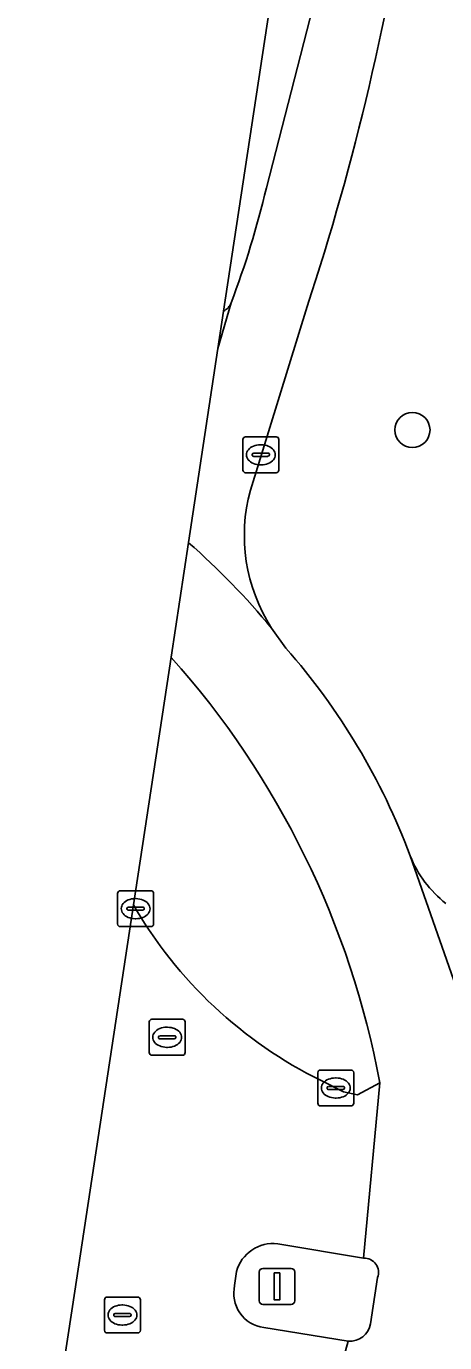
# Model space of a CAD drawing. Extents: x 163683 to 164494, y 382709 to 383872.
# Drawn here: x 163711.06 to 163722.71, y 382963.93 to 383000.57 of the extents above; entities that cross this region are included whole.
import ezdxf

# ---------------------------------------------------------------- set-up
doc = ezdxf.new("R2010")
doc.units = 0
for name, color, linetype in [('IMGEO_Boom', 7, 'Continuous'), ('IMGEO_Fietspad_gesloten', 7, 'Continuous'), ('IMGEO_Fietspad_open', 7, 'Continuous'), ('IMGEO_Kolk', 7, 'Continuous'), ('IMGEO_Lichtmast', 7, 'Continuous'), ('IMGEO_Rijbaan_lokaal_gesloten', 7, 'Continuous'), ('IMGEO_Rioolput', 7, 'Continuous'), ('IMGEO_Verkeerseiland_gesloten', 7, 'Continuous'), ('IMGEO_Voetpad_open', 7, 'Continuous')]:
    doc.layers.add(name, color=color, linetype=linetype)

msp = doc.modelspace()

# ---------------------------------------------------------------- linework, layer by layer
at = {"layer": 'IMGEO_Boom'}
msp.add_circle((163721.812, 382989.333), 0.489, dxfattribs=at)
at = {"layer": 'IMGEO_Fietspad_gesloten'}
for points in [[(163715.572, 382986.197), (163715.088, 382983.012)], [(163718.285, 382983.257), (163717.885, 382983.818)], [(163721.75, 382977.475), (163723.018, 382973.853), (163723.555, 382970.616)], [(163723.613, 382970.246), (163723.555, 382970.616), (163723.018, 382973.853), (163721.75, 382977.475)], [(163720.9, 382971.161), (163720.45, 382966.28)], [(163720.841, 382965.738), (163720.643, 382964.455)], [(163720.023, 382963.972), (163718.601, 382958.818), (163718.542, 382958.606), (163718.201, 382957.872)]]:
    msp.add_lwpolyline(points, dxfattribs=at)
for centre, radius, start, end in [((163702.625, 382971.364), 19.689, 48.8709, 48.8822), ((163702.406, 382971.08), 20.046, 39.4519, 48.9342), ((163699.137, 382967.981), 21.917, 43.2721, 43.3003), ((163696.796, 382966.69), 24.515, 10.5076, 41.7171), ((163704.408, 382971.011), 18.508, 20.4407, 41.4256), ((163724.678, 382978.644), 3.152, 201.7589, 232.1611), ((163720.468, 382965.881), 0.399, 338.9675, 92.6461), ((163720.078, 382964.541), 0.572, 264.5089, 351.3306)]:
    msp.add_arc(centre, radius, start, end, dxfattribs=at)
at = {"layer": 'IMGEO_Fietspad_open'}
for points in [[(163721.785, 383005.149), (163721.846, 383005.553), (163720.25, 383005.831), (163717.744, 382996.073)], [(163716.759, 382992.868), (163716.394, 382991.603), (163715.572, 382986.197)], [(163717.296, 382987.654), (163718.881, 382992.768)]]:
    msp.add_lwpolyline(points, dxfattribs=at)
for centre, radius, start, end in [((163649.759, 383015.512), 72.767, 341.78674, 351.81271), ((163692.868, 383001.964), 25.564, 339.156, 346.6763), ((163721.913, 382986.4), 4.784, 164.8006, 212.6581), ((163702.625, 382971.364), 19.689, 48.8709, 48.8822), ((163702.406, 382971.08), 20.046, 39.4519, 48.9342)]:
    msp.add_arc(centre, radius, start, end, dxfattribs=at)
at = {"layer": 'IMGEO_Kolk'}
for p, q in [((163717.089, 382988.216), (163717.089, 382989.068)), ((163717.164, 382989.142), (163718.016, 382989.142)), ((163717.577, 382988.922), (163717.602, 382988.922)), ((163718.09, 382989.068), (163718.09, 382988.216)), ((163717.348, 382988.636), (163717.348, 382988.648)), ((163717.786, 382988.599), (163717.388, 382988.599)), ((163717.391, 382988.685), (163717.789, 382988.685)), ((163717.832, 382988.648), (163717.832, 382988.636)), ((163718.016, 382988.142), (163717.164, 382988.142)), ((163717.6, 382988.362), (163717.575, 382988.362)), ((163713.6, 382975.581), (163713.6, 382976.433)), ((163713.675, 382976.507), (163714.527, 382976.507)), ((163714.601, 382976.433), (163714.601, 382975.581)), ((163713.902, 382976.05), (163714.3, 382976.05)), ((163714.088, 382976.287), (163714.113, 382976.287)), ((163713.859, 382976.001), (163713.859, 382976.013)), ((163714.297, 382975.964), (163713.899, 382975.964)), ((163714.111, 382975.727), (163714.086, 382975.727)), ((163714.343, 382976.013), (163714.343, 382976.001)), ((163714.527, 382975.507), (163713.675, 382975.507)), ((163719.176, 382970.59), (163719.176, 382971.442)), ((163719.251, 382971.516), (163720.103, 382971.516)), ((163719.664, 382971.296), (163719.689, 382971.296)), ((163720.177, 382971.442), (163720.177, 382970.59)), ((163719.435, 382971.01), (163719.435, 382971.022)), ((163719.873, 382970.973), (163719.475, 382970.973)), ((163719.478, 382971.059), (163719.876, 382971.059)), ((163719.919, 382971.022), (163719.919, 382971.01)), ((163719.687, 382970.736), (163719.662, 382970.736)), ((163720.103, 382970.516), (163719.251, 382970.516))]:
    msp.add_line(p, q, dxfattribs=at)
for points in [[(163717.089, 382988.216), (163717.089, 382989.068)], [(163717.164, 382989.142), (163718.016, 382989.142)], [(163718.09, 382989.068), (163718.09, 382988.216)], [(163718.016, 382988.142), (163717.164, 382988.142)], [(163713.6, 382975.581), (163713.6, 382976.433)], [(163713.675, 382976.507), (163714.527, 382976.507)], [(163714.601, 382976.433), (163714.601, 382975.581)], [(163714.527, 382975.507), (163713.675, 382975.507)], [(163719.176, 382970.59), (163719.176, 382971.442)], [(163719.251, 382971.516), (163720.103, 382971.516)], [(163720.177, 382971.442), (163720.177, 382970.59)], [(163720.103, 382970.516), (163719.251, 382970.516)]]:
    msp.add_lwpolyline(points, dxfattribs=at)
for centre, radius, start, end in [((163717.166, 382989.066), 0.0765, 91.552, 178.448), ((163717.166, 382989.066), 0.0765, 91.552, 178.448), ((163718.014, 382989.066), 0.0765, 1.552, 88.448), ((163718.014, 382989.066), 0.0765, 1.552, 88.448), ((163717.388, 382988.645), 0.0403, 85.8775, 175.7526), ((163717.385, 382988.635), 0.0366, 178.938, 274.7102), ((163717.789, 382988.642), 0.043, 264.8664, 352.4533), ((163717.793, 382988.647), 0.0386, 1.7309, 96.639), ((163717.166, 382988.218), 0.0765, 181.552, 268.448), ((163717.166, 382988.218), 0.0765, 181.552, 268.448), ((163718.014, 382988.218), 0.0765, 271.552, 358.448), ((163718.014, 382988.218), 0.0765, 271.552, 358.448), ((163713.677, 382976.431), 0.0765, 91.552, 178.448), ((163713.677, 382976.431), 0.0765, 91.552, 178.448), ((163714.525, 382976.431), 0.0765, 1.552, 88.448), ((163714.525, 382976.431), 0.0765, 1.552, 88.448), ((163713.899, 382976.01), 0.0403, 85.8775, 175.7526), ((163714.304, 382976.012), 0.0386, 1.7309, 96.639), ((163713.896, 382976), 0.0366, 178.938, 274.7102), ((163714.3, 382976.007), 0.043, 264.8664, 352.4533), ((163713.677, 382975.583), 0.0765, 181.552, 268.448), ((163713.677, 382975.583), 0.0765, 181.552, 268.448), ((163714.525, 382975.583), 0.0765, 271.552, 358.448), ((163714.525, 382975.583), 0.0765, 271.552, 358.448), ((163719.253, 382971.44), 0.0765, 91.552, 178.448), ((163719.253, 382971.44), 0.0765, 91.552, 178.448), ((163720.101, 382971.44), 0.0765, 1.552, 88.448), ((163720.101, 382971.44), 0.0765, 1.552, 88.448), ((163719.475, 382971.019), 0.0403, 85.8775, 175.7526), ((163719.472, 382971.009), 0.0366, 178.938, 274.7102), ((163719.876, 382971.016), 0.043, 264.8664, 352.4533), ((163719.88, 382971.021), 0.0386, 1.7309, 96.639), ((163719.253, 382970.592), 0.0765, 181.552, 268.448), ((163719.253, 382970.592), 0.0765, 181.552, 268.448), ((163720.101, 382970.592), 0.0765, 271.552, 358.448), ((163720.101, 382970.592), 0.0765, 271.552, 358.448)]:
    msp.add_arc(centre, radius, start, end, dxfattribs=at)
for centre, major_axis, ratio, start_param, end_param in [((163717.576, 382988.642), (-0.387, 0.002), 0.722429, 4.712389, 7.853982), ((163717.601, 382988.642), (-0.39, 0.002), 0.717154, 1.570796, 4.712389), ((163714.087, 382976.007), (-0.387, 0.002), 0.722429, 4.712389, 7.853982), ((163714.112, 382976.007), (-0.39, 0.002), 0.717154, 1.570796, 4.712389), ((163719.663, 382971.016), (-0.387, 0.002), 0.722429, 4.712389, 7.853982), ((163719.688, 382971.016), (-0.39, 0.002), 0.717154, 1.570796, 4.712389)]:
    msp.add_ellipse(centre, major_axis=major_axis, ratio=ratio, start_param=start_param, end_param=end_param, dxfattribs=at)
at = {"layer": 'IMGEO_Lichtmast'}
for p, q in [((163717.544, 382965.093), (163717.544, 382965.893)), ((163717.544, 382965.893), (163717.544, 382965.093)), ((163717.644, 382965.993), (163718.434, 382965.993)), ((163718.434, 382965.993), (163717.644, 382965.993)), ((163718.534, 382965.893), (163718.534, 382965.093)), ((163718.534, 382965.093), (163718.534, 382965.893)), ((163718.434, 382964.993), (163717.644, 382964.993)), ((163717.644, 382964.993), (163718.434, 382964.993))]:
    msp.add_line(p, q, dxfattribs=at)
msp.add_lwpolyline([(163717.964, 382965.868), (163718.114, 382965.868), (163718.114, 382965.118), (163717.964, 382965.118), (163717.964, 382965.868)], dxfattribs=at)
for centre, start, end in [((163717.644, 382965.893), 90, 180), ((163717.644, 382965.893), 90, 180), ((163718.434, 382965.893), 0, 90), ((163718.434, 382965.893), 360, 90), ((163717.644, 382965.093), 180, 270), ((163717.644, 382965.093), 180, 270), ((163718.434, 382965.093), 270, 0), ((163718.434, 382965.093), 270, 0)]:
    msp.add_arc(centre, 0.1, start, end, dxfattribs=at)
at = {"layer": 'IMGEO_Rijbaan_lokaal_gesloten'}
for points in [[(163714.039, 382976.117), (163712.338, 382964.937), (163711.056, 382956.507)], [(163718.058, 382966.679), (163720.45, 382966.28), (163720.9, 382971.161), (163720.284, 382970.824), (163719.895, 382970.906), (163719.268, 382971.223)], [(163716.859, 382965.519), (163716.908, 382965.903)], [(163718.601, 382958.818), (163720.023, 382963.972), (163717.669, 382964.346)]]:
    msp.add_lwpolyline(points, dxfattribs=at)
for centre, radius, start, end in [((163724.684, 382982.251), 12.286, 209.9544, 243.8445), ((163717.934, 382965.622), 1.064, 83.336, 164.6856), ((163717.796, 382965.3), 0.962, 166.8134, 262.4397)]:
    msp.add_arc(centre, radius, start, end, dxfattribs=at)
at = {"layer": 'IMGEO_Rioolput'}
for p, q in [((163714.479, 382972.001), (163714.479, 382972.853)), ((163714.554, 382972.927), (163715.406, 382972.927)), ((163715.48, 382972.853), (163715.48, 382972.001)), ((163714.738, 382972.421), (163714.738, 382972.433)), ((163715.176, 382972.384), (163714.778, 382972.384)), ((163714.781, 382972.47), (163715.179, 382972.47)), ((163714.967, 382972.707), (163714.992, 382972.707)), ((163715.222, 382972.433), (163715.222, 382972.421)), ((163714.99, 382972.147), (163714.965, 382972.147)), ((163715.406, 382971.927), (163714.554, 382971.927)), ((163713.233, 382964.27), (163713.233, 382965.122)), ((163713.308, 382965.196), (163714.16, 382965.196)), ((163714.234, 382965.122), (163714.234, 382964.27)), ((163713.492, 382964.69), (163713.492, 382964.702)), ((163713.535, 382964.739), (163713.933, 382964.739)), ((163713.721, 382964.976), (163713.746, 382964.976)), ((163713.976, 382964.702), (163713.976, 382964.69)), ((163713.93, 382964.653), (163713.532, 382964.653)), ((163713.744, 382964.416), (163713.719, 382964.416)), ((163714.16, 382964.196), (163713.308, 382964.196))]:
    msp.add_line(p, q, dxfattribs=at)
for points in [[(163714.479, 382972.001), (163714.479, 382972.853)], [(163714.554, 382972.927), (163715.406, 382972.927)], [(163715.48, 382972.853), (163715.48, 382972.001)], [(163715.406, 382971.927), (163714.554, 382971.927)], [(163713.233, 382964.27), (163713.233, 382965.122)], [(163713.308, 382965.196), (163714.16, 382965.196)], [(163714.234, 382965.122), (163714.234, 382964.27)], [(163714.16, 382964.196), (163713.308, 382964.196)]]:
    msp.add_lwpolyline(points, dxfattribs=at)
for centre, radius, start, end in [((163714.556, 382972.851), 0.0765, 91.552, 178.448), ((163714.556, 382972.851), 0.0765, 91.552, 178.448), ((163715.404, 382972.851), 0.0765, 1.552, 88.448), ((163715.404, 382972.851), 0.0765, 1.552, 88.448), ((163714.778, 382972.43), 0.0403, 85.8775, 175.7526), ((163714.775, 382972.42), 0.0366, 178.938, 274.7102), ((163715.179, 382972.427), 0.043, 264.8664, 352.4533), ((163715.183, 382972.432), 0.0386, 1.7309, 96.639), ((163714.556, 382972.003), 0.0765, 181.552, 268.448), ((163714.556, 382972.003), 0.0765, 181.552, 268.448), ((163715.404, 382972.003), 0.0765, 271.552, 358.448), ((163715.404, 382972.003), 0.0765, 271.552, 358.448), ((163713.31, 382965.12), 0.0765, 91.552, 178.448), ((163713.31, 382965.12), 0.0765, 91.552, 178.448), ((163714.158, 382965.12), 0.0765, 1.552, 88.448), ((163714.158, 382965.12), 0.0765, 1.552, 88.448), ((163713.532, 382964.699), 0.0403, 85.8775, 175.7526), ((163713.529, 382964.689), 0.0366, 178.938, 274.7102), ((163713.933, 382964.696), 0.043, 264.8664, 352.4533), ((163713.937, 382964.701), 0.0386, 1.7309, 96.639), ((163713.31, 382964.272), 0.0765, 181.552, 268.448), ((163713.31, 382964.272), 0.0765, 181.552, 268.448), ((163714.158, 382964.272), 0.0765, 271.552, 358.448), ((163714.158, 382964.272), 0.0765, 271.552, 358.448)]:
    msp.add_arc(centre, radius, start, end, dxfattribs=at)
for centre, major_axis, ratio, start_param, end_param in [((163714.966, 382972.427), (-0.387, 0.002), 0.722429, 4.712389, 7.853982), ((163714.991, 382972.427), (-0.39, 0.002), 0.717154, 1.570796, 4.712389), ((163713.72, 382964.696), (-0.387, 0.002), 0.722429, 4.712389, 7.853982), ((163713.745, 382964.696), (-0.39, 0.002), 0.717154, 1.570796, 4.712389)]:
    msp.add_ellipse(centre, major_axis=major_axis, ratio=ratio, start_param=start_param, end_param=end_param, dxfattribs=at)
at = {"layer": 'IMGEO_Verkeerseiland_gesloten'}
for points in [[(163717.744, 382996.073), (163720.25, 383005.831)], [(163718.373, 383004.609), (163716.552, 382992.638)], [(163715.088, 382983.012), (163714.039, 382976.117)], [(163719.268, 382971.223), (163719.895, 382970.906), (163720.284, 382970.824), (163720.9, 382971.161)], [(163720.45, 382966.28), (163718.058, 382966.679)], [(163716.908, 382965.903), (163716.859, 382965.519)], [(163720.643, 382964.455), (163720.841, 382965.738)], [(163717.669, 382964.346), (163720.023, 382963.972)]]:
    msp.add_lwpolyline(points, dxfattribs=at)
for centre, radius, start, end in [((163692.868, 383001.964), 25.564, 339.156, 346.6763), ((163716.321, 382993.054), 0.476, 299.03, 336.9956), ((163699.137, 382967.981), 21.917, 43.2721, 43.3003), ((163696.796, 382966.69), 24.515, 10.5076, 41.7171), ((163724.684, 382982.251), 12.286, 209.9544, 243.8445), ((163717.934, 382965.622), 1.064, 83.336, 164.6856), ((163720.468, 382965.881), 0.399, 338.9675, 92.6461), ((163717.796, 382965.3), 0.962, 166.8134, 262.4397), ((163720.078, 382964.541), 0.572, 264.5089, 351.3306)]:
    msp.add_arc(centre, radius, start, end, dxfattribs=at)
at = {"layer": 'IMGEO_Voetpad_open'}
for points in [[(163716.552, 382992.638), (163716.394, 382991.603), (163716.759, 382992.868)], [(163718.881, 382992.768), (163717.296, 382987.654)], [(163717.885, 382983.818), (163718.285, 382983.257)]]:
    msp.add_lwpolyline(points, dxfattribs=at)
for centre, radius, start, end in [((163649.759, 383015.512), 72.767, 341.78674, 351.81271), ((163716.321, 382993.054), 0.476, 299.03, 336.9956), ((163721.913, 382986.4), 4.784, 164.8006, 212.6581), ((163704.408, 382971.011), 18.508, 20.4407, 41.4256), ((163724.678, 382978.644), 3.152, 201.7589, 232.1611)]:
    msp.add_arc(centre, radius, start, end, dxfattribs=at)

doc.saveas('drawing.dxf')
